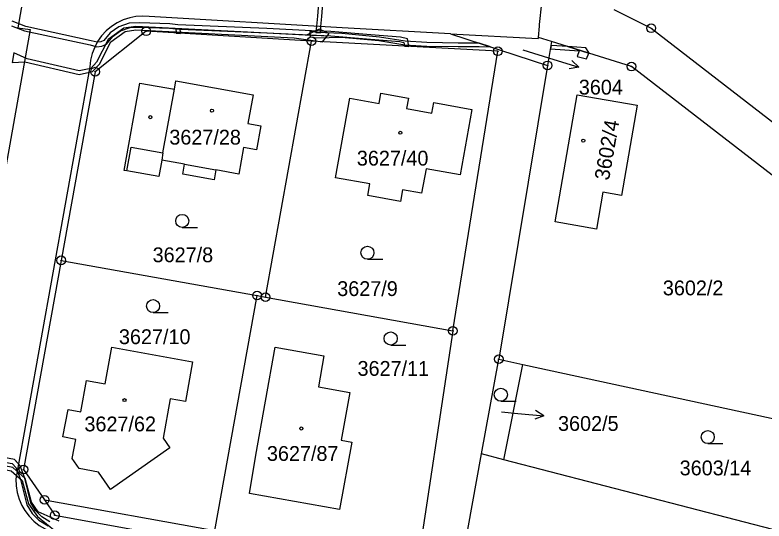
# Model space of a CAD drawing. Extents: x -644096 to -634268, y -1141430 to -1133463.
# Drawn here: x -640573.2 to -640487.2, y -1137773.4 to -1137715.4 of the extents above; entities that cross this region are included whole.
import ezdxf

# ---------------------------------------------------------------- set-up
doc = ezdxf.new("R2010")
doc.units = 0
for name, color, linetype in [('_CIVIL_CONSTRUCTION', 7, 'Continuous'), ('B_Hranice _3D', 7, 'Continuous'), ('M_Svah_Nasyp', 7, 'Continuous'), ('M_Svah_Zarez', 7, 'Continuous'), ('svrsek_osa_sjezdy', 7, 'Continuous'), ('svrsek_osa_VRT', 7, 'Continuous'), ('svrsek_popisy_VRT', 7, 'Continuous'), ('terminal_VRT', 7, 'Continuous')]:
    doc.layers.add(name, color=color, linetype=linetype)

msp = doc.modelspace()

# ---------------------------------------------------------------- linework, layer by layer
at = {"layer": '_CIVIL_CONSTRUCTION'}
for centre, radius in [((-640558.1, -1137717.23), 0.5), ((-640500.11, -1137716.89), 0.5), ((-640558.1, -1137717.23), 0.0303), ((-640500.11, -1137716.89), 0.0303), ((-640539.12, -1137718.37), 0.5), ((-640539.12, -1137718.37), 0.0303), ((-640517.73, -1137719.53), 0.5), ((-640517.73, -1137719.53), 0.0303), ((-640512.01, -1137721.15), 0.5), ((-640502.38, -1137721.29), 0.5), ((-640563.98, -1137721.87), 0.5), ((-640563.98, -1137721.87), 0.0303), ((-640512.01, -1137721.15), 0.0303), ((-640502.38, -1137721.29), 0.0303), ((-640567.87, -1137743.52), 0.5), ((-640567.87, -1137743.52), 0.0303), ((-640545.38, -1137747.56), 0.5), ((-640545.38, -1137747.56), 0.0303), ((-640544.4, -1137747.74), 0.5), ((-640544.4, -1137747.74), 0.0303), ((-640522.89, -1137751.61), 0.5), ((-640522.89, -1137751.61), 0.0303), ((-640517.62, -1137754.86), 0.5), ((-640517.62, -1137754.86), 0.0303), ((-640572.19, -1137767.53), 0.5), ((-640572.19, -1137767.53), 0.0303), ((-640569.77, -1137771.01), 0.5), ((-640569.77, -1137771.01), 0.0303), ((-640568.61, -1137772.78), 0.5), ((-640568.61, -1137772.78), 0.0303)]:
    msp.add_circle(centre, radius, dxfattribs=at)
at = {"layer": 'B_Hranice _3D'}
for points in [[(-640538.28, -1137713.49), (-640538.45, -1137715.5), (-640538.55, -1137716.65), (-640538.61, -1137717.36), (-640538.11, -1137717.4), (-640538.05, -1137716.68), (-640537.95, -1137715.54), (-640537.78, -1137713.53)], [(-640573.58, -1137716.61), (-640572.07, -1137717.17), (-640564.54, -1137718.8), (-640563.77, -1137719), (-640563.21, -1137718.95), (-640562.67, -1137718.73), (-640561.91, -1137717.78), (-640561.04, -1137717.17), (-640559.95, -1137716.8), (-640558.82, -1137716.75), (-640555.43, -1137716.88), (-640554.72, -1137716.96), (-640554.21, -1137716.99), (-640544.27, -1137717.43), (-640536.91, -1137717.76), (-640532.36, -1137718.13), (-640528.98, -1137718.4), (-640528.54, -1137718.51), (-640528.45, -1137718.95), (-640527.94, -1137718.98), (-640528.12, -1137718.09), (-640528.9, -1137717.9), (-640532.32, -1137717.63), (-640536.89, -1137717.26), (-640539.12, -1137717.18), (-640544.25, -1137716.93), (-640554.48, -1137716.48), (-640555.39, -1137716.38), (-640558.82, -1137716.25), (-640560.05, -1137716.3), (-640561.26, -1137716.73), (-640562.25, -1137717.42), (-640562.97, -1137718.31), (-640563.33, -1137718.45), (-640563.74, -1137718.5), (-640564.42, -1137718.32), (-640571.93, -1137716.69), (-640573.5, -1137716.07)], [(-640573.58, -1137716.61), (-640572.07, -1137717.17), (-640564.54, -1137718.8), (-640563.77, -1137719), (-640563.21, -1137718.95), (-640562.67, -1137718.73), (-640561.91, -1137717.78), (-640561.04, -1137717.17), (-640559.95, -1137716.8), (-640558.82, -1137716.75), (-640555.43, -1137716.88), (-640554.72, -1137716.96), (-640554.66, -1137717.38), (-640554.66, -1137717.44), (-640554.16, -1137717.47), (-640554.16, -1137717.34), (-640554.21, -1137716.99), (-640544.27, -1137717.43), (-640539.14, -1137717.68), (-640536.91, -1137717.76), (-640532.36, -1137718.13), (-640528.98, -1137718.4), (-640528.54, -1137718.51), (-640528.45, -1137718.95), (-640527.94, -1137718.98), (-640528.12, -1137718.09), (-640528.9, -1137717.9), (-640532.32, -1137717.63), (-640536.89, -1137717.26), (-640539.12, -1137717.18), (-640544.25, -1137716.93), (-640554.48, -1137716.48), (-640555.39, -1137716.38), (-640558.82, -1137716.25), (-640560.05, -1137716.3), (-640561.26, -1137716.73), (-640562.25, -1137717.42), (-640562.97, -1137718.31), (-640563.33, -1137718.45), (-640563.73, -1137718.5), (-640564.42, -1137718.32), (-640571.93, -1137716.69), (-640573.5, -1137716.07)], [(-640589.85, -1137779.12), (-640588.88, -1137772.53), (-640588.56, -1137770.35), (-640588.37, -1137770.18), (-640584.42, -1137768.97), (-640582.6, -1137766.29), (-640582.08, -1137765.33), (-640580.13, -1137765.67), (-640573.49, -1137766.83), (-640573.02, -1137767.35), (-640572.54, -1137768.67), (-640571.83, -1137771.56), (-640571.21, -1137772.56), (-640570.43, -1137773.34), (-640569.36, -1137773.99)], [(-640588.37, -1137770.18), (-640584.42, -1137768.97), (-640582.6, -1137766.29), (-640582.08, -1137765.33), (-640573.49, -1137766.83), (-640573.02, -1137767.35), (-640572.54, -1137768.67), (-640571.83, -1137771.56), (-640571.21, -1137772.56), (-640570.43, -1137773.34), (-640569.36, -1137773.99)], [(-640569.16, -1137773.53), (-640570.11, -1137772.94), (-640570.81, -1137772.24), (-640571.37, -1137771.36), (-640572.06, -1137768.53), (-640572.58, -1137767.09), (-640572.77, -1137766.88), (-640573.23, -1137766.37), (-640580.04, -1137765.13)], [(-640568.12, -1137773.44), (-640570.5, -1137772.38), (-640571.26, -1137771.29), (-640572, -1137768.56), (-640573.42, -1137767.31), (-640580.63, -1137765.9), (-640580.7, -1137766.29), (-640573.61, -1137767.68), (-640572.35, -1137768.78), (-640571.63, -1137771.46), (-640570.6, -1137772.92), (-640568.53, -1137774.6)], [(-640569.16, -1137773.53), (-640570.11, -1137772.94), (-640570.81, -1137772.24), (-640571.37, -1137771.36), (-640572.06, -1137768.53), (-640572.58, -1137767.09), (-640573.23, -1137766.37)]]:
    msp.add_lwpolyline(points, dxfattribs=at)
for points in [[(-640538.26, -1137717), (-640539.71, -1137717.66), (-640559.3, -1137716.67), (-640560.67, -1137716.88), (-640562.49, -1137718.19), (-640563.8, -1137720.76), (-640564.48, -1137721.49), (-640565.79, -1137721.76), (-640571.78, -1137720.4), (-640573.31, -1137719.7), (-640573.48, -1137720.81), (-640572.04, -1137720.75), (-640565.8, -1137722.19), (-640564.28, -1137721.85), (-640563.47, -1137721), (-640562.18, -1137718.46), (-640560.51, -1137717.26), (-640559.28, -1137717.07), (-640541.12, -1137717.99), (-640538.13, -1137718.42), (-640537.86, -1137718.44), (-640537.1, -1137717.5)], [(-640539.27, -1137717.88), (-640538.51, -1137717.97), (-640535.68, -1137717.89), (-640531.38, -1137718.29), (-640528.4, -1137718.77), (-640525.9, -1137718.93), (-640522.28, -1137718.98), (-640519.88, -1137718.99), (-640518.58, -1137719.01), (-640519.88, -1137718.59), (-640522.28, -1137718.58), (-640525.88, -1137718.53), (-640528.36, -1137718.37), (-640531.32, -1137717.89), (-640535.66, -1137717.49), (-640538.42, -1137717.39), (-640539.3, -1137717.25)], [(-640511.69, -1137719.24), (-640508.4, -1137719.48), (-640508.61, -1137720.13), (-640507.53, -1137720.4), (-640507.29, -1137719.74), (-640509.69, -1137718.99), (-640511.62, -1137718.85)], [(-640509.69, -1137718.99), (-640507.29, -1137719.74), (-640507.26, -1137719.66), (-640507.63, -1137719.13)]]:
    msp.add_lwpolyline(points, close=True, dxfattribs=at)
at = {"layer": 'M_Svah_Nasyp'}
for p, q in [((-640556.18, -1137731.18), (-640554.87, -1137723.88)), ((-640560.34, -1137733.25), (-640559.85, -1137730.53)), ((-640559.85, -1137730.53), (-640556.18, -1137731.18)), ((-640556.18, -1137731.18), (-640556.33, -1137732.02)), ((-640553.69, -1137732.5), (-640550.1, -1137733.15))]:
    msp.add_line(p, q, dxfattribs=at)
at = {"layer": 'M_Svah_Zarez'}
for centre in [(-640550.557, -1137726.349), (-640557.637, -1137727.089), (-640528.927, -1137728.879), (-640507.917, -1137729.779), (-640560.597, -1137759.559), (-640540.297, -1137762.819)]:
    msp.add_circle(centre, 0.175, dxfattribs=at)
at = {"layer": 'svrsek_osa_sjezdy'}
for p, q in [((-640553.973, -1137739.75), (-640552.223, -1137739.75)), ((-640532.703, -1137743.4), (-640530.953, -1137743.4)), ((-640557.323, -1137749.52), (-640555.573, -1137749.52)), ((-640530.033, -1137753.24), (-640528.283, -1137753.24)), ((-640517.383, -1137759.69), (-640515.633, -1137759.69)), ((-640493.623, -1137764.55), (-640491.873, -1137764.55))]:
    msp.add_line(p, q, dxfattribs=at)
for centre in [(-640553.973, -1137739), (-640532.703, -1137742.65), (-640557.323, -1137748.77), (-640530.033, -1137752.49), (-640517.383, -1137758.94), (-640493.623, -1137763.8)]:
    msp.add_circle(centre, 0.75, dxfattribs=at)
at = {"layer": 'svrsek_popisy_VRT'}
for p, q in [((-640514.86, -1137719.38), (-640511.3, -1137720.47)), ((-640511.3, -1137720.47), (-640508.43, -1137721.347)), ((-640508.43, -1137721.347), (-640509.241, -1137720.576)), ((-640508.43, -1137721.347), (-640509.534, -1137721.533)), ((-640517.32, -1137760.92), (-640515.44, -1137761.09)), ((-640515.44, -1137761.09), (-640512.45, -1137761.352)), ((-640512.45, -1137761.352), (-640513.492, -1137761.763)), ((-640512.45, -1137761.352), (-640513.404, -1137760.765))]:
    msp.add_line(p, q, dxfattribs=at)
at = {"layer": 'terminal_VRT'}
for p, q in [((-640523.17, -1137717.52), (-640512.01, -1137721.15)), ((-640544.4, -1137747.74), (-640539.12, -1137718.37)), ((-640511.55, -1137718.4), (-640513.07, -1137717.93)), ((-640511.55, -1137718.4), (-640512.01, -1137721.15)), ((-640564.59, -1137721.32), (-640573.08, -1137768.59)), ((-640512.01, -1137721.15), (-640517.62, -1137754.86)), ((-640567.87, -1137743.52), (-640545.38, -1137747.56)), ((-640550.23, -1137774.54), (-640545.38, -1137747.56)), ((-640545.38, -1137747.56), (-640544.4, -1137747.74)), ((-640544.4, -1137747.74), (-640522.89, -1137751.61)), ((-640519.59, -1137765.74), (-640517.62, -1137754.86)), ((-640517.62, -1137754.86), (-640514.86, -1137755.46)), ((-640517.04, -1137766.4), (-640514.86, -1137755.46)), ((-640517.04, -1137766.4), (-640519.59, -1137765.74)), ((-640478.81, -1137776.31), (-640517.04, -1137766.4)), ((-640569.77, -1137771.01), (-640550.23, -1137774.54))]:
    msp.add_line(p, q, dxfattribs=at)
for points in [[(-640603.08, -1137699.4), (-640580.57, -1137704.44), (-640576.84, -1137705.28), (-640572.78, -1137708.1), (-640571.95, -1137711.19), (-640572.1, -1137712.44), (-640572.85, -1137716.82), (-640571.44, -1137717.02), (-640576.03, -1137742.71), (-640580.37, -1137766.99), (-640581.09, -1137768.77), (-640583.2, -1137771.18), (-640589.04, -1137772.57), (-640591.83, -1137772.06)], [(-640513.07, -1137717.93), (-640512.96, -1137716.66), (-640512.94, -1137716.47), (-640512.67, -1137714.01), (-640512.53, -1137712.67), (-640535.43, -1137711.35), (-640550.8, -1137710.47), (-640554.1, -1137710.28)], [(-640504.41, -1137714.73), (-640500.11, -1137716.89), (-640474, -1137737.04)], [(-640557.75, -1137715.54), (-640558.53, -1137715.497), (-640559.31, -1137715.553), (-640559.995, -1137715.688), (-640560.738, -1137715.93), (-640561.444, -1137716.265), (-640562.102, -1137716.687), (-640562.7, -1137717.19), (-640563.231, -1137717.77), (-640563.685, -1137718.413), (-640564.023, -1137719.043), (-640564.308, -1137719.776), (-640564.498, -1137720.539), (-640564.59, -1137721.32)], [(-640523.17, -1137717.52), (-640535.62, -1137716.82), (-640557.75, -1137715.54)], [(-640539.12, -1137718.37), (-640558.1, -1137717.23), (-640563.98, -1137721.87), (-640567.87, -1137743.52)], [(-640523.17, -1137717.52), (-640513.08, -1137718.08), (-640513.07, -1137717.93)], [(-640522.89, -1137751.61), (-640517.73, -1137719.53), (-640539.12, -1137718.37)], [(-640463.68, -1137751.16), (-640502.38, -1137721.29), (-640511.55, -1137718.4)], [(-640554.87, -1137723.88), (-640554.69, -1137722.92), (-640545.83, -1137724.53), (-640546.43, -1137727.82), (-640544.95, -1137728.08), (-640545.45, -1137730.84), (-640546.93, -1137730.57), (-640547.48, -1137733.62), (-640550.1, -1137733.15), (-640550.3, -1137734.27), (-640553.9, -1137733.63), (-640553.69, -1137732.5), (-640556.33, -1137732.02), (-640556.67, -1137733.89), (-640560.34, -1137733.25), (-640560.62, -1137733.21), (-640558.83, -1137723.18), (-640554.87, -1137723.88)], [(-640534.74, -1137724.91), (-640531.36, -1137725.53), (-640531.15, -1137724.34), (-640528, -1137724.9), (-640528.22, -1137726.1), (-640525.3, -1137726.62), (-640525.09, -1137725.42), (-640520.71, -1137726.2), (-640522.05, -1137733.71), (-640525.97, -1137733), (-640526.51, -1137735.81), (-640528.67, -1137735.42), (-640528.92, -1137736.76), (-640532.67, -1137736.08), (-640532.41, -1137734.75), (-640536.38, -1137734.04), (-640534.74, -1137724.91)], [(-640506.41, -1137739.93), (-640511.14, -1137739.11), (-640508.62, -1137724.53), (-640501.74, -1137725.73), (-640503.52, -1137736.06), (-640505.68, -1137735.69), (-640506.41, -1137739.93)], [(-640567.87, -1137743.52), (-640572.19, -1137767.53), (-640569.77, -1137771.01)], [(-640522.89, -1137751.61), (-640527.24, -1137780.24), (-640550.54, -1137776.04)], [(-640555.37, -1137759.41), (-640556.16, -1137763.94), (-640555.4, -1137765.05), (-640562.21, -1137769.81), (-640563.58, -1137767.83), (-640565.81, -1137767.42), (-640566.62, -1137766.26), (-640566.2, -1137764.08), (-640567.67, -1137763.78), (-640567.08, -1137760.65), (-640565.62, -1137760.91), (-640564.95, -1137757.31), (-640562.81, -1137757.71), (-640562.04, -1137753.5), (-640552.8, -1137755.16), (-640553.61, -1137759.73), (-640555.37, -1137759.41)], [(-640535.9, -1137772.12), (-640546.26, -1137770.29), (-640545.5, -1137765.87), (-640543.31, -1137753.47), (-640537.7, -1137754.46), (-640538.34, -1137758.05), (-640534.74, -1137758.68), (-640535.7, -1137764.14), (-640534.5, -1137764.37), (-640535.9, -1137772.12)], [(-640514.86, -1137755.46), (-640477.83, -1137763.46), (-640471.86, -1137764.75)], [(-640505.15, -1137823.8), (-640529.73, -1137820.35), (-640529.37, -1137816.71), (-640523.17, -1137785.44), (-640519.59, -1137765.74)], [(-640573.08, -1137768.59), (-640573.054, -1137769.382), (-640572.929, -1137770.165), (-640572.706, -1137770.925), (-640572.389, -1137771.652), (-640572.042, -1137772.245), (-640571.565, -1137772.877), (-640571.011, -1137773.444), (-640570.391, -1137773.937), (-640569.713, -1137774.348), (-640568.989, -1137774.671), (-640568.23, -1137774.9)], [(-640569.77, -1137771.01), (-640568.61, -1137772.78), (-640550.54, -1137776.04)]]:
    msp.add_lwpolyline(points, dxfattribs=at)

# ---------------------------------------------------------------- texts
at = {"layer": 'svrsek_osa_VRT'}
for s, p in [('3604', (-640508.43, -1137724.495)), ('3627/28', (-640555.45, -1137730.235)), ('3627/40', (-640533.92, -1137732.645)), ('3627/8', (-640557.37, -1137743.735)), ('3627/9', (-640536.17, -1137747.615)), ('3602/2', (-640498.78, -1137747.535)), ('3627/10', (-640561.24, -1137753.135)), ('3627/11', (-640533.84, -1137756.775)), ('3627/62', (-640565.2, -1137763.145)), ('3602/5', (-640510.816, -1137763.092)), ('3627/87', (-640544.246, -1137766.535)), ('3603/14', (-640496.846, -1137768.192))]:
    msp.add_text(s, height=1.7, dxfattribs=at).set_placement(p)
msp.add_text('3602/4', height=1.7, rotation=80, dxfattribs=at).set_placement((-640504.971, -1137734.413))

doc.saveas('drawing.dxf')
